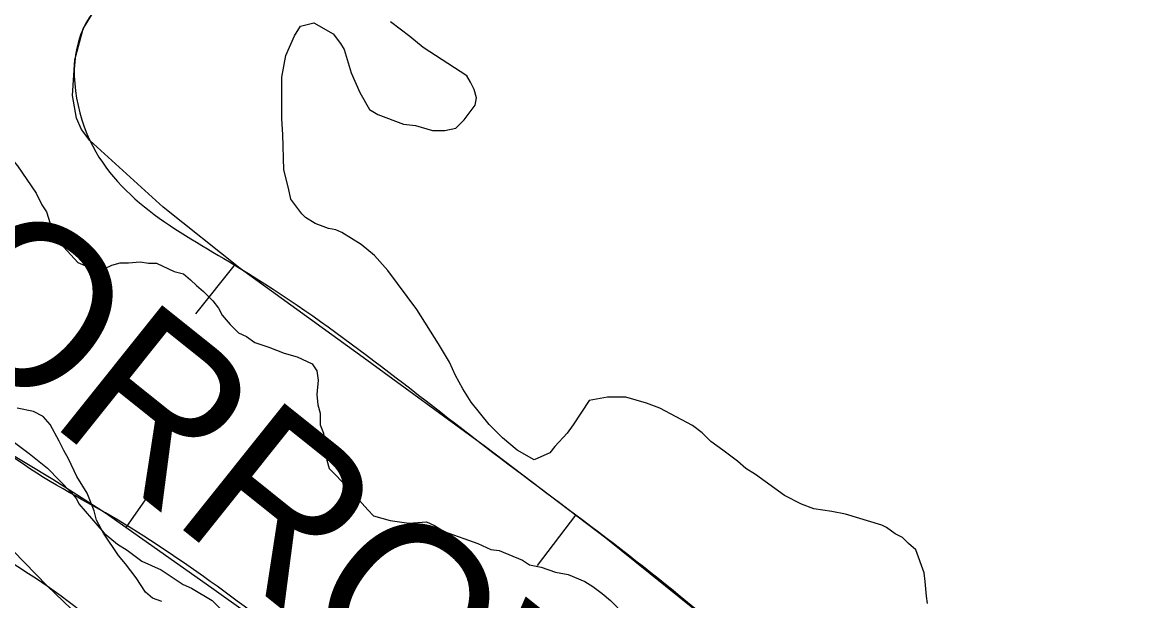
# Model space of a CAD drawing. Extents: x 3161665 to 3199565, y 885729 to 911164.
# Drawn here: x 3169475.8 to 3169914.7, y 908889.2 to 909117 of the extents above; entities that cross this region are included whole.
import ezdxf

# ---------------------------------------------------------------- set-up
doc = ezdxf.new("R2010")
doc.units = 0
for name, color, linetype in [('V-BORW-IDEN', 7, 'Continuous'), ('V-BORW-LINE', 7, 'Continuous'), ('V-SITE-VEGE', 7, 'Continuous'), ('V-TOPO-SHOR', 7, 'Continuous')]:
    doc.layers.add(name, color=color, linetype=linetype)

msp = doc.modelspace()

# ---------------------------------------------------------------- linework, layer by layer
at = {"layer": 'V-BORW-LINE'}
for p, q in [((3169559.65, 909021.66), (3169544.1, 909002.09)), ((3169516.71, 908918.07), (3169531.11, 908938.5)), ((3169693.83, 908922.91), (3169678.72, 908903))]:
    msp.add_line(p, q, dxfattribs=at)
for points in [[(3169962.64, 908610.71), (3169899.06, 908695.82), (3169864.85, 908744.5), (3169830.3, 908793), (3169793.55, 908836.93), (3169752.23, 908876.52), (3169705.79, 908913.84), (3169658.4, 908949.79), (3169610.13, 908984.98), (3169561.72, 909020.02), (3169531.29, 909044.22), (3169502.47, 909070.42), (3169499.12, 909074.76), (3169497.16, 909079.25), (3169495.6, 909088.15), (3169496.56, 909102.22), (3169499.75, 909114.43), (3169504.59, 909122.1)], [(3169466.62, 908949.74), (3169487.8, 908937.01), (3169508.64, 908923.75), (3169550.48, 908894.27), (3169592.19, 908864.61), (3169631.18, 908838.41), (3169670.69, 908813.1), (3169685.61, 908806.91), (3169710.06, 908801.87), (3169721.77, 908798.25), (3169732.27, 908792.04), (3169751.07, 908774.69), (3169775.61, 908745.85), (3169797.09, 908714.72), (3169832.31, 908659.67), (3169867.18, 908604.44), (3169901, 908549.16), (3169935.14, 908494.04)], [(3169877.79, 908482.39), (3169854.28, 908528.62), (3169837.52, 908554.82), (3169775.87, 908625.54), (3169742.73, 908663.87), (3169707.56, 908700.17), (3169670.7, 908732.6), (3169633.28, 908764.32), (3169598, 908793.7), (3169562.79, 908823.16), (3169523.77, 908858.58), (3169485.59, 908895.06), (3169458.79, 908922.51)]]:
    msp.add_lwpolyline(points, dxfattribs=at)
msp.add_spline([(3169634.98, 908635.73), (3169656.88, 908615.44), (3169679.43, 908594.82), (3169714.84, 908558.7), (3169763.23, 908504.96), (3169794.61, 908450.32), (3169823.94, 908384.77), (3169875.66, 908313.15), (3169955.71, 908230.24), (3170016.96, 908168.03), (3170083.39, 908103.08), (3170148.4, 908040.94), (3170215.51, 907977.29), (3170279.43, 907916.97), (3170341.18, 907854.91), (3170399.96, 907770.87), (3170439.74, 907739.88), (3170507.99, 907690.08), (3170580.22, 907629.08), (3170645.35, 907571.84), (3170693.91, 907538.68), (3170708.18, 907548.47), (3170700.18, 907583.29), (3170658.1, 907634.1), (3170568.75, 907738.47), (3170460.78, 907856.01), (3170334.77, 907977.74), (3170236.61, 908075.62), (3170155.39, 908157.08), (3170074.81, 908231.19), (3169998.21, 908294.09), (3169941.06, 908357.02), (3169900.61, 908435.89), (3169854.28, 908528.62), (3169775.87, 908625.54), (3169707.56, 908700.17), (3169633.28, 908764.32), (3169562.79, 908823.16), (3169485.59, 908895.06), (3169433.82, 908951), (3169434.96, 908964.86), (3169466.62, 908949.74), (3169508.64, 908923.75), (3169592.19, 908864.61), (3169670.69, 908813.1), (3169732.27, 908792.04), (3169797.09, 908714.72), (3169867.18, 908604.44), (3169935.14, 908494.04), (3170023.76, 908379.73), (3170122.93, 908269.75), (3170219.33, 908174.03), (3170272.33, 908149.26), (3170322.87, 908179.92), (3170323.66, 908247.69), (3170250.98, 908359.34), (3170107.21, 908482.63), (3169987.45, 908585.76), (3169899.06, 908695.82), (3169830.3, 908793), (3169752.23, 908876.52), (3169658.4, 908949.79), (3169561.72, 909020.02), (3169502.47, 909070.42), (3169499.75, 909114.43), (3169564.65, 909165.17), (3169544.79, 909257.93), (3169487.81, 909300.93), (3169431.85, 909310.74), (3169381.84, 909274.84), (3169352.51, 909222.61), (3169310.51, 909208.08), (3169265.26, 909228.75), (3169246.08, 909212.05), (3169266.76, 909167.62), (3169325.24, 909091.59), (3169339.43, 909048.95), (3169296.18, 909043.76), (3169280.04, 909045.29), (3169313.89, 908970.33), (3169431.88, 908841.28), (3169538.12, 908732.92), (3169634.98, 908635.73)], degree=3, dxfattribs=at)
at = {"layer": 'V-SITE-VEGE'}
for p, q in [((3169585.46, 909115.41), (3169590.74, 909116.82)), ((3169590.74, 909116.82), (3169598.39, 909112.46)), ((3169628.6, 909111.33), (3169620.96, 909117.13)), ((3169579.64, 909103.92), (3169583.04, 909111.58)), ((3169583.04, 909111.58), (3169585.46, 909115.41)), ((3169598.39, 909112.46), (3169601.25, 909108.6)), ((3169601.25, 909108.6), (3169602.67, 909106.2)), ((3169633.85, 909106.98), (3169628.6, 909111.33)), ((3169578.15, 909095.3), (3169579.64, 909103.92)), ((3169602.67, 909106.2), (3169605.5, 909097.07)), ((3169651.06, 909095.85), (3169633.85, 909106.98)), ((3169578.06, 909078.99), (3169578.15, 909095.3)), ((3169605.5, 909097.07), (3169608.81, 909089.38)), ((3169652.48, 909093.45), (3169651.06, 909095.85)), ((3169653.91, 909090.56), (3169652.48, 909093.45)), ((3169654.85, 909087.2), (3169653.91, 909090.56)), ((3169608.81, 909089.38), (3169612.62, 909082.64)), ((3169654.35, 909084.32), (3169654.85, 909087.2)), ((3169612.62, 909082.64), (3169615.96, 909080.7)), ((3169615.96, 909080.7), (3169626.01, 909076.81)), ((3169650, 909078.59), (3169654.35, 909084.32)), ((3169578.5, 909072.76), (3169578.06, 909078.99)), ((3169626.01, 909076.81), (3169630.81, 909076.3)), ((3169630.81, 909076.3), (3169637.51, 909074.34)), ((3169646.63, 909075.25), (3169650, 909078.59)), ((3169578.91, 909058.84), (3169578.5, 909072.76)), ((3169637.51, 909074.34), (3169642.31, 909074.32)), ((3169642.31, 909074.32), (3169646.63, 909075.25)), ((3169580.79, 909051.64), (3169578.91, 909058.84)), ((3169581.72, 909047.32), (3169580.79, 909051.64)), ((3169586, 909041.54), (3169581.72, 909047.32)), ((3169587.43, 909040.09), (3169586, 909041.54)), ((3169591.26, 909037.67), (3169587.43, 909040.09)), ((3169596.52, 909035.72), (3169591.26, 909037.67)), ((3169599.4, 909035.23), (3169596.52, 909035.72)), ((3169601.79, 909034.25), (3169599.4, 909035.23)), ((3169609.44, 909029.41), (3169601.79, 909034.25)), ((3169614.69, 909025.07), (3169609.44, 909029.41)), ((3169619.94, 909019.28), (3169614.69, 909025.07)), ((3169631.36, 909003.87), (3169619.94, 909019.28)), ((3169639.92, 908990.39), (3169631.36, 909003.87)), ((3169644.2, 908983.17), (3169639.92, 908990.39)), ((3169646.57, 908977.88), (3169644.2, 908983.17)), ((3169649.41, 908972.59), (3169646.57, 908977.88)), ((3169652.74, 908967.3), (3169649.41, 908972.59)), ((3169659.89, 908958.62), (3169652.74, 908967.3)), ((3169699.27, 908968), (3169692.98, 908958.44)), ((3169706.47, 908969.4), (3169699.27, 908968)), ((3169713.67, 908969.36), (3169706.47, 908969.4)), ((3169721.81, 908966.91), (3169713.67, 908969.36)), ((3169727.08, 908964.97), (3169721.81, 908966.91)), ((3169739.99, 908958.18), (3169727.08, 908964.97)), ((3169665.14, 908953.32), (3169659.89, 908958.62)), ((3169692.98, 908958.44), (3169690.57, 908955.1)), ((3169743.81, 908955.28), (3169739.99, 908958.18)), ((3169466.1, 908956.35), (3169478.52, 908947.16)), ((3169690.57, 908955.1), (3169685.74, 908949.85)), ((3169747.15, 908951.9), (3169743.81, 908955.28)), ((3169670.87, 908948.49), (3169665.14, 908953.32)), ((3169685.74, 908949.85), (3169683.81, 908947.46)), ((3169751.93, 908948.52), (3169747.15, 908951.9)), ((3169478.52, 908947.16), (3169485.68, 908941.37)), ((3169677.56, 908944.62), (3169670.87, 908948.49)), ((3169683.81, 908947.46), (3169677.56, 908944.62)), ((3169757.66, 908944.17), (3169751.93, 908948.52)), ((3169485.68, 908941.37), (3169495.22, 908931.72)), ((3169761, 908941.27), (3169757.66, 908944.17)), ((3169764.82, 908938.85), (3169761, 908941.27)), ((3169776.29, 908930.63), (3169764.82, 908938.85)), ((3169495.22, 908931.72), (3169497.12, 908929.31)), ((3169497.12, 908929.31), (3169498.07, 908927.39)), ((3169498.07, 908927.39), (3169508.08, 908915.82)), ((3169782.99, 908927.24), (3169776.29, 908930.63)), ((3169787.77, 908925.3), (3169782.99, 908927.24)), ((3169794.96, 908924.3), (3169787.77, 908925.3)), ((3169800.23, 908923.31), (3169794.96, 908924.3)), ((3169814.6, 908918.91), (3169800.23, 908923.31)), ((3169816.51, 908917.94), (3169814.6, 908918.91)), ((3169508.08, 908915.82), (3169513.33, 908911.48)), ((3169819.85, 908915.52), (3169816.51, 908917.94)), ((3169822.72, 908914.07), (3169819.85, 908915.52)), ((3169825.11, 908911.66), (3169822.72, 908914.07)), ((3169513.33, 908911.48), (3169517.16, 908909.05)), ((3169827.97, 908909.24), (3169825.11, 908911.66)), ((3169517.16, 908909.05), (3169522.89, 908904.71)), ((3169831.28, 908900.11), (3169827.97, 908909.24)), ((3169522.89, 908904.71), (3169530.54, 908901.31)), ((3169530.54, 908901.31), (3169539.15, 908895.5)), ((3169831.74, 908896.75), (3169831.28, 908900.11)), ((3169832.19, 908890.99), (3169831.74, 908896.75)), ((3169539.15, 908895.5), (3169542.49, 908894.05)), ((3169542.49, 908894.05), (3169550.62, 908889.2)), ((3169550.62, 908889.2), (3169556.82, 908882.93)), ((3169832.65, 908888.11), (3169832.19, 908890.99))]:
    msp.add_line(p, q, dxfattribs=at)
at = {"layer": 'V-TOPO-SHOR'}
for points in [[(3169409.87, 909120.03), (3169410.31, 909115.86), (3169412.6, 909111.21), (3169420.89, 909104.23), (3169427.81, 909100.02), (3169430.58, 909098.15), (3169438.89, 909093.94), (3169443.96, 909090.67), (3169448.11, 909088.33), (3169451.34, 909085.08), (3169455.02, 909080.89), (3169461.45, 909072.98), (3169465.13, 909069.26), (3169471.12, 909063.67), (3169473.88, 909060.42), (3169481.23, 909049.73), (3169483.52, 909045.09), (3169485.35, 909042.3), (3169488.08, 909033.49), (3169492.22, 909028.38), (3169497.74, 909022.33), (3169503.28, 909019.98)], [(3169503.28, 909019.98), (3169508.37, 909019.95), (3169511.16, 909021.33), (3169514.4, 909022.23), (3169517.64, 909022.21), (3169522.27, 909022.65), (3169525.51, 909022.17), (3169528.75, 909022.15), (3169535.68, 909018.87), (3169539.37, 909017.93), (3169542.14, 909015.6), (3169544.44, 909013.27), (3169547.21, 909010.94), (3169550.89, 909007.22), (3169553.19, 909004.43), (3169554.56, 909001.64), (3169557.78, 908997.92), (3169561, 908994.66), (3169564.24, 908993.26), (3169567.46, 908990.92), (3169573, 908989.04), (3169579.01, 908986.69), (3169584.09, 908985.28), (3169590.1, 908982.47), (3169591.93, 908979.68), (3169592.37, 908975.97), (3169591.88, 908970.42), (3169592.32, 908966.25), (3169593.23, 908963.01), (3169593.2, 908958.38), (3169594.57, 908955.13), (3169595.9, 908944.47), (3169596.81, 908941.23), (3169604.18, 908933.78), (3169611.99, 908924.94), (3169614.3, 908922.61), (3169620.77, 908920.73), (3169628.17, 908919.76), (3169635.11, 908920.18), (3169638.35, 908918.78), (3169642.04, 908916.44), (3169655.43, 908911.74), (3169660.51, 908909.4), (3169663.75, 908908.92), (3169672.99, 908905.16), (3169675.75, 908903.29), (3169680.38, 908902.34), (3169685.92, 908900.46), (3169691.01, 908899.5), (3169697.48, 908896.69), (3169700.71, 908894.82), (3169704.39, 908892.02), (3169707.62, 908889.23), (3169713.6, 908883.18)], [(3169530.79, 908888.82), (3169527.09, 908890.23), (3169524.33, 908892.56), (3169520.65, 908898.14), (3169516.52, 908903.72), (3169513.76, 908906.97), (3169507.79, 908915.8), (3169505.04, 908920.91), (3169504.14, 908924.62), (3169501.4, 908931.58), (3169497.27, 908938.08), (3169494.07, 908945.04), (3169492.23, 908948.29), (3169490.4, 908952.01), (3169486.73, 908958.51), (3169483.98, 908961.76), (3169480.28, 908963.63), (3169473.81, 908965.06)]]:
    msp.add_lwpolyline(points, dxfattribs=at)

# ---------------------------------------------------------------- texts
at = {"layer": 'V-BORW-IDEN'}
msp.add_text('BORROW ', height=64, rotation=321.3303, dxfattribs=at).set_placement((3169388.92, 909037.22))

doc.saveas('drawing.dxf')
